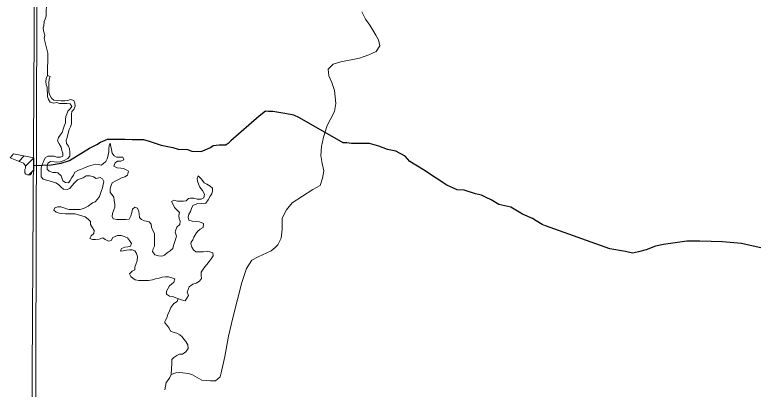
# Model space of a CAD drawing. Extents: x 553962 to 842807, y 8883888 to 9032388.
# Drawn here: x 607486 to 610147, y 8905538 to 8906888 of the extents above; entities that cross this region are included whole.
import ezdxf

# ---------------------------------------------------------------- set-up
doc = ezdxf.new("R2010")
doc.units = 0
doc.header["$LTSCALE"] = 20
doc.layers.add('6', color=7, linetype='Continuous', lineweight=13)

msp = doc.modelspace()

# ---------------------------------------------------------------- linework, layer by layer
at = {"layer": '6'}
for p, q in [((607500.59, 8906359.52), (607520.14, 8906379.07)), ((607525.19, 8906341.69), (607555.26, 8906371.76)), ((607537.08, 8906311.15), (607554.83, 8906328.91))]:
    msp.add_line(p, q, dxfattribs=at)
for points in [[(607657.67, 8924743.35), (607574.22, 8909874.89), (607492.34, 8896026.67)], [(607558.48, 8906964.33), (607580.96, 8906941.1), (607589.04, 8906933.92), (607597.14, 8906927.76), (607600.11, 8906915.52), (607600.04, 8906905.33), (607599.95, 8906893.11), (607599.88, 8906882.93), (607595.74, 8906871.98), (607592.13, 8906863.31), (607590.49, 8906848.35), (607588.88, 8906841.26), (607590.32, 8906830.41), (607595.02, 8906814.87), (607592.13, 8906802.22), (607605.51, 8906749.38), (607604.86, 8906669.17)], [(608737.05, 8906898.2), (608750.19, 8906871.9), (608766.25, 8906849.98), (608786.68, 8906814.91), (608796.9, 8906797.37), (608801.28, 8906775.45), (608788.14, 8906754.99), (608761.87, 8906743.3), (608728.29, 8906731.61), (608661.15, 8906718.46), (608633.41, 8906709.69), (608615.89, 8906692.16), (608617.35, 8906667.31), (608629.03, 8906643.93), (608637.79, 8906614.71), (608643.63, 8906567.95), (608637.79, 8906538.72), (608611.51, 8906489.04), (608598.38, 8906446.66), (608591.08, 8906413.05), (608589.62, 8906380.9), (608594, 8906351.68), (608599.84, 8906325.37), (608595.46, 8906299.07), (608586.7, 8906272.76), (608560.42, 8906258.15), (608485.98, 8906209.93), (608465.54, 8906185.09)], [(607770.19, 8906303.39), (607756.99, 8906307.55), (607743.77, 8906307.63), (607732.56, 8906300.64), (607721.6, 8906296.6), (607711.78, 8906292.55), (607702.54, 8906283.88), (607691, 8906270.58), (607685.23, 8906261.34), (607675.27, 8906258.15), (607662.06, 8906259.26), (607652.95, 8906266.45), (607643.86, 8906275.67), (607633.73, 8906281.85), (607622.57, 8906286), (607610.38, 8906289.13), (607600.22, 8906291.23), (607589.06, 8906295.38), (607580.98, 8906303.58), (607581.05, 8906313.77), (607581.13, 8906324.98), (607581.2, 8906335.16), (607584.33, 8906346.35), (607588.46, 8906355.49), (607592.59, 8906364.63), (607596.72, 8906373.78), (607605.91, 8906377.79), (607617.1, 8906378.74), (607628.29, 8906378.67), (607638.44, 8906374.53), (607650.64, 8906374.45), (607659.82, 8906378.47), (607659.9, 8906389.67), (607655.9, 8906398.87), (607652.93, 8906411.11), (607645.88, 8906422.36), (607640.88, 8906433.6), (607644.01, 8906445.81), (607650.17, 8906453.92), (607657.36, 8906464.06), (607660.49, 8906475.25), (607664.64, 8906486.43), (607668.79, 8906498.62), (607668.87, 8906510.85), (607669.96, 8906521.03), (607674.09, 8906530.17), (607677.21, 8906540.34), (607685.41, 8906548.44), (607691.57, 8906557.57), (607685.53, 8906566.77), (607674.35, 8906567.86), (607660.11, 8906567.96), (607647.9, 8906568.03), (607637.75, 8906571.16), (607627.57, 8906569.18), (607614.36, 8906572.32), (607608.33, 8906582.55), (607604.33, 8906592.76), (607604.42, 8906604.99), (607603.48, 8906616.2), (607603.55, 8906626.39), (607599.54, 8906635.58), (607598.61, 8906647.81), (607599.69, 8906658), (607604.86, 8906669.17), (607613.98, 8906665.04), (607609.85, 8906655.89), (607608.74, 8906642.66), (607608.66, 8906630.43), (607608.58, 8906619.23), (607609.53, 8906609.03), (607612.5, 8906597.81), (607618.54, 8906587.58), (607627.64, 8906580.39), (607638.82, 8906578.28), (607654.08, 8906578.18), (607667.3, 8906578.1), (607677.48, 8906579.05), (607687.68, 8906583.06), (607698.84, 8906578.91), (607702.85, 8906569.72), (607703.79, 8906558.51), (607698.62, 8906546.31), (607691.45, 8906539.23), (607690.36, 8906529.05), (607691.29, 8906515.8), (607691.22, 8906505.61), (607691.14, 8906494.41), (607687, 8906484.24), (607682.86, 8906474.08), (607678.7, 8906460.87), (607675.54, 8906445.6), (607671.41, 8906435.44), (607672.35, 8906424.23), (607679.4, 8906414), (607683.4, 8906404.8), (607684.33, 8906392.57), (607684.24, 8906378.31), (607678.08, 8906370.2), (607664.8, 8906362.13), (607649.51, 8906358.16)], [(607770.19, 8906303.39), (607756.99, 8906307.55), (607743.77, 8906307.63), (607732.56, 8906300.64), (607721.6, 8906296.6), (607711.78, 8906292.55), (607702.54, 8906283.88), (607691, 8906270.58), (607685.23, 8906261.34), (607675.27, 8906258.15), (607662.06, 8906259.26), (607652.95, 8906266.45), (607643.86, 8906275.67), (607633.73, 8906281.85), (607622.57, 8906286), (607610.38, 8906289.13), (607600.22, 8906291.23), (607589.06, 8906295.38), (607580.98, 8906303.58), (607581.05, 8906313.77), (607581.13, 8906324.98), (607581.2, 8906335.16), (607584.33, 8906346.35), (607588.46, 8906355.49), (607592.59, 8906364.63), (607596.72, 8906373.78), (607605.91, 8906377.79), (607617.1, 8906378.74), (607628.29, 8906378.67), (607638.44, 8906374.53), (607650.64, 8906374.45), (607659.82, 8906378.47), (607659.9, 8906389.67), (607655.9, 8906398.87), (607652.93, 8906411.11), (607645.88, 8906422.36), (607640.88, 8906433.6), (607644.01, 8906445.81), (607650.17, 8906453.92), (607657.36, 8906464.06), (607660.49, 8906475.25), (607664.64, 8906486.43), (607668.79, 8906498.62), (607668.87, 8906510.85), (607669.96, 8906521.03), (607674.09, 8906530.17), (607677.21, 8906540.34), (607685.41, 8906548.44), (607691.57, 8906557.57), (607685.53, 8906566.77), (607674.35, 8906567.86), (607660.11, 8906567.96), (607647.9, 8906568.03), (607637.75, 8906571.16), (607627.57, 8906569.18), (607614.36, 8906572.32), (607608.33, 8906582.55), (607604.33, 8906592.76), (607604.42, 8906604.99), (607603.48, 8906616.2), (607603.55, 8906626.39), (607599.54, 8906635.58), (607598.61, 8906647.81), (607599.69, 8906658), (607604.86, 8906669.17), (607613.98, 8906665.04), (607609.85, 8906655.89), (607608.74, 8906642.66), (607608.66, 8906630.43), (607608.58, 8906619.23), (607609.53, 8906609.03), (607612.5, 8906597.81), (607618.54, 8906587.58), (607627.64, 8906580.39), (607638.82, 8906578.28), (607654.08, 8906578.18), (607667.3, 8906578.1), (607677.48, 8906579.05), (607687.68, 8906583.06), (607698.84, 8906578.91), (607702.85, 8906569.72), (607703.79, 8906558.51), (607698.62, 8906546.31), (607691.45, 8906539.23), (607690.36, 8906529.05), (607691.29, 8906515.8), (607691.22, 8906505.61), (607691.14, 8906494.41), (607687, 8906484.24), (607682.86, 8906474.08), (607678.7, 8906460.87), (607675.54, 8906445.6), (607671.41, 8906435.44), (607672.35, 8906424.23), (607679.4, 8906414), (607683.4, 8906404.8), (607684.33, 8906392.57), (607684.24, 8906378.31), (607678.08, 8906370.2), (607664.8, 8906362.13), (607649.51, 8906358.16)], [(607649.51, 8906358.16), (607638.32, 8906357.21), (607628.15, 8906358.29), (607614.93, 8906359.4), (607605.74, 8906353.34), (607603.63, 8906342.15), (607603.56, 8906331.96), (607610.62, 8906323.77), (607623.82, 8906319.61), (607636.02, 8906319.53), (607641.84, 8906318.71), (607653.75, 8906306.79), (607656.73, 8906296.35), (607659.71, 8906288.9), (607669.34, 8906283.66), (607679.51, 8906282.58), (607685.67, 8906290.69), (607691.85, 8906301.85), (607698.01, 8906309.96), (607703.16, 8906320.12), (607715.43, 8906328.19), (607723.73, 8906330.64), (607735.64, 8906335.11), (607752.02, 8906342.56), (607777.62, 8906349.19), (607787.79, 8906348.1), (607797.95, 8906346), (607806.12, 8906352.06), (607814.31, 8906359.14), (607819.46, 8906368.27), (607822.6, 8906381.5), (607824.72, 8906393.71), (607824.8, 8906404.92), (607825.89, 8906416.11), (607830.02, 8906425.26), (607832.99, 8906413.01), (607834.96, 8906402.81), (607836.9, 8906389.56), (607843.95, 8906379.32), (607853.07, 8906374.17), (607865.28, 8906375.11), (607875.45, 8906375.05), (607879.45, 8906364.83), (607868.24, 8906360.83), (607857.04, 8906359.88), (607847.84, 8906353.83), (607843.7, 8906342.65), (607855.86, 8906336.46), (607868.06, 8906335.36), (607878.22, 8906333.26), (607887.35, 8906329.12), (607896.47, 8906323.97), (607892.3, 8906309.74), (607883.1, 8906303.68), (607870.87, 8906299.69), (607859.64, 8906293.65), (607848.41, 8906287.6), (607837.17, 8906281.56), (607833.03, 8906270.38), (607829.9, 8906259.2), (607829.82, 8906246.97), (607836.88, 8906238.78), (607842.93, 8906230.59), (607844.88, 8906218.35), (607846.82, 8906205.09), (607846.75, 8906194.91), (607843.63, 8906184.74), (607838.45, 8906171.53), (607837.36, 8906161.35), (607841.37, 8906152.15), (607853.56, 8906150.04), (607865.77, 8906149.96), (607875.94, 8906149.89), (607886.11, 8906149.83), (607898.33, 8906151.79), (607904.51, 8906162.95), (607908.67, 8906175.15), (607910.78, 8906187.37), (607918.97, 8906194.44), (607929.12, 8906191.32), (607933.11, 8906179.07), (607934.05, 8906168.88), (607936.01, 8906157.66), (607943.08, 8906150.48), (607954.24, 8906145.32), (607970.49, 8906142.16), (607977.55, 8906132.94), (607978.5, 8906122.75), (607982.49, 8906112.53), (607989.52, 8906099.25), (607989.44, 8906087.02), (607989.37, 8906076.83), (607989.3, 8906066.65), (607989.22, 8906054.42), (607985.08, 8906044.26), (607982.97, 8906034.09), (607991.03, 8906022.83), (608004.23, 8906018.67), (608016.43, 8906017.57), (608025.61, 8906021.59), (608035.84, 8906029.67)], [(607649.51, 8906358.16), (607638.32, 8906357.21), (607628.15, 8906358.29), (607614.93, 8906359.4), (607605.74, 8906353.34), (607603.63, 8906342.15), (607603.56, 8906331.96), (607610.62, 8906323.77), (607623.82, 8906319.61), (607636.02, 8906319.53), (607641.84, 8906318.71), (607653.75, 8906306.79), (607656.73, 8906296.35), (607659.71, 8906288.9), (607669.34, 8906283.66), (607679.51, 8906282.58), (607685.67, 8906290.69), (607691.85, 8906301.85), (607698.01, 8906309.96), (607703.16, 8906320.12), (607715.43, 8906328.19), (607723.73, 8906330.64), (607735.64, 8906335.11), (607752.02, 8906342.56), (607777.62, 8906349.19), (607787.79, 8906348.1), (607797.95, 8906346), (607806.12, 8906352.06), (607814.31, 8906359.14), (607819.46, 8906368.27), (607822.6, 8906381.5), (607824.72, 8906393.71), (607824.8, 8906404.92), (607825.89, 8906416.11), (607830.02, 8906425.26), (607832.99, 8906413.01), (607834.96, 8906402.81), (607836.9, 8906389.56), (607843.95, 8906379.32), (607853.07, 8906374.17), (607865.28, 8906375.11), (607875.45, 8906375.05), (607879.45, 8906364.83), (607868.24, 8906360.83), (607857.04, 8906359.88), (607847.84, 8906353.83), (607843.7, 8906342.65), (607855.86, 8906336.46), (607868.06, 8906335.36), (607878.22, 8906333.26), (607887.35, 8906329.12), (607896.47, 8906323.97), (607892.3, 8906309.74), (607883.1, 8906303.68), (607870.87, 8906299.69), (607859.64, 8906293.65), (607848.41, 8906287.6), (607837.17, 8906281.56), (607833.03, 8906270.38), (607829.9, 8906259.2), (607829.82, 8906246.97), (607836.88, 8906238.78), (607842.93, 8906230.59), (607844.88, 8906218.35), (607846.82, 8906205.09), (607846.75, 8906194.91), (607843.63, 8906184.74), (607838.45, 8906171.53), (607837.36, 8906161.35), (607841.37, 8906152.15), (607853.56, 8906150.04), (607865.77, 8906149.96), (607875.94, 8906149.89), (607886.11, 8906149.83), (607898.33, 8906151.79), (607904.51, 8906162.95), (607908.67, 8906175.15), (607910.78, 8906187.37), (607918.97, 8906194.44), (607929.12, 8906191.32), (607933.11, 8906179.07), (607934.05, 8906168.88), (607936.01, 8906157.66), (607943.08, 8906150.48), (607954.24, 8906145.32), (607970.49, 8906142.16), (607977.55, 8906132.94), (607978.5, 8906122.75), (607982.49, 8906112.53), (607989.52, 8906099.25), (607989.44, 8906087.02), (607989.37, 8906076.83), (607989.3, 8906066.65), (607989.22, 8906054.42), (607985.08, 8906044.26), (607982.97, 8906034.09), (607991.03, 8906022.83), (608004.23, 8906018.67), (608016.43, 8906017.57), (608025.61, 8906021.59), (608035.84, 8906029.67)], [(608099.75, 8905857.09), (608087.57, 8905860.22), (608070.32, 8905866.45), (608055.1, 8905872.66), (608043.92, 8905873.75), (608032.78, 8905880.95), (608032.85, 8905891.14), (608038, 8905900.27), (608044.17, 8905910.42), (608051.34, 8905917.51), (608059.52, 8905923.57), (608062.66, 8905935.77), (608052.51, 8905939.91), (608040.33, 8905943.05), (608029.14, 8905943.12), (608017.94, 8905942.17), (608006.73, 8905938.17), (607993.49, 8905936.22), (607982.27, 8905932.21), (607968.02, 8905930.27), (607956.83, 8905930.34), (607945.64, 8905930.41), (607933.43, 8905930.49), (607920.22, 8905932.61), (607912.13, 8905938.78), (607904.03, 8905944.94), (607900.03, 8905954.14), (607909.25, 8905964.26), (607918.43, 8905968.28), (607919.52, 8905978.46), (607923.68, 8905991.68), (607927.81, 8906000.82), (607928.93, 8906016.1), (607924.94, 8906027.33), (607918.9, 8906036.54), (607909.78, 8906040.67), (607899.6, 8906040.73), (607888.41, 8906039.79), (607877.2, 8906036.8), (607867.02, 8906035.85), (607871.16, 8906046.01), (607882.37, 8906050.01), (607893.57, 8906050.96), (607903.76, 8906053.95), (607906.89, 8906064.12), (607899.84, 8906074.35), (607892.78, 8906083.57), (607880.61, 8906088.74), (607869.44, 8906091.87), (607856.22, 8906091.95), (607839.89, 8906084.92), (607833.72, 8906074.78), (607823.52, 8906071.79), (607812.38, 8906077.97), (607803.27, 8906084.14), (607791.02, 8906079.12), (607777.79, 8906078.19), (607766.6, 8906078.26), (607756.45, 8906081.38), (607761.61, 8906091.54), (607770.82, 8906099.63), (607771.91, 8906109.81), (607765.87, 8906120.04), (607758.84, 8906132.31), (607758.91, 8906142.49), (607750.83, 8906151.72), (607739.7, 8906159.94), (607728.53, 8906163.06), (607716.35, 8906167.22), (607704.17, 8906170.35), (607694, 8906170.42), (607680.77, 8906170.5), (607668.57, 8906170.58), (607656.37, 8906171.68), (607646.2, 8906172.76), (607635.04, 8906176.91), (607626.95, 8906183.07), (607631.08, 8906192.22), (607641.27, 8906195.21), (607652.46, 8906195.13), (607662.61, 8906192.01), (607672.75, 8906187.87), (607682.91, 8906185.77), (607695.12, 8906185.69), (607708.34, 8906185.61), (607721.57, 8906185.52), (607736.86, 8906190.52), (607751.16, 8906198.58), (607766.49, 8906209.68), (607775.67, 8906213.7), (607783.87, 8906222.82), (607792.08, 8906232.95), (607795.21, 8906244.14), (607799.35, 8906254.3), (607802.47, 8906264.47), (607804.59, 8906276.68), (607806.69, 8906286.85), (607802.69, 8906297.07), (607793.57, 8906301.2), (607779.31, 8906298.24), (607770.19, 8906303.39)], [(608099.75, 8905857.09), (608087.57, 8905860.22), (608070.32, 8905866.45), (608055.1, 8905872.66), (608043.92, 8905873.75), (608032.78, 8905880.95), (608032.85, 8905891.14), (608038, 8905900.27), (608044.17, 8905910.42), (608051.34, 8905917.51), (608059.52, 8905923.57), (608062.66, 8905935.77), (608052.51, 8905939.91), (608040.33, 8905943.05), (608029.14, 8905943.12), (608017.94, 8905942.17), (608006.73, 8905938.17), (607993.49, 8905936.22), (607982.27, 8905932.21), (607968.02, 8905930.27), (607956.83, 8905930.34), (607945.64, 8905930.41), (607933.43, 8905930.49), (607920.22, 8905932.61), (607912.13, 8905938.78), (607904.03, 8905944.94), (607900.03, 8905954.14), (607909.25, 8905964.26), (607918.43, 8905968.28), (607919.52, 8905978.46), (607923.68, 8905991.68), (607927.81, 8906000.82), (607928.93, 8906016.1), (607924.94, 8906027.33), (607918.9, 8906036.54), (607909.78, 8906040.67), (607899.6, 8906040.73), (607888.41, 8906039.79), (607877.2, 8906036.8), (607867.02, 8906035.85), (607871.16, 8906046.01), (607882.37, 8906050.01), (607893.57, 8906050.96), (607903.76, 8906053.95), (607906.89, 8906064.12), (607899.84, 8906074.35), (607892.78, 8906083.57), (607880.61, 8906088.74), (607869.44, 8906091.87), (607856.22, 8906091.95), (607839.89, 8906084.92), (607833.72, 8906074.78), (607823.52, 8906071.79), (607812.38, 8906077.97), (607803.27, 8906084.14), (607791.02, 8906079.12), (607777.79, 8906078.19), (607766.6, 8906078.26), (607756.45, 8906081.38), (607761.61, 8906091.54), (607770.82, 8906099.63), (607771.91, 8906109.81), (607765.87, 8906120.04), (607758.84, 8906132.31), (607758.91, 8906142.49), (607750.83, 8906151.72), (607739.7, 8906159.94), (607728.53, 8906163.06), (607716.35, 8906167.22), (607704.17, 8906170.35), (607694, 8906170.42), (607680.77, 8906170.5), (607668.57, 8906170.58), (607656.37, 8906171.68), (607646.2, 8906172.76), (607635.04, 8906176.91), (607626.95, 8906183.07), (607631.08, 8906192.22), (607641.27, 8906195.21), (607652.46, 8906195.13), (607662.61, 8906192.01), (607672.75, 8906187.87), (607682.91, 8906185.77), (607695.12, 8906185.69), (607708.34, 8906185.61), (607721.57, 8906185.52), (607736.86, 8906190.52), (607751.16, 8906198.58), (607766.49, 8906209.68), (607775.67, 8906213.7), (607783.87, 8906222.82), (607792.08, 8906232.95), (607795.21, 8906244.14), (607799.35, 8906254.3), (607802.47, 8906264.47), (607804.59, 8906276.68), (607806.69, 8906286.85), (607802.69, 8906297.07), (607793.57, 8906301.2), (607779.31, 8906298.24), (607770.19, 8906303.39)], [(608035.84, 8906029.67), (608046.06, 8906036.74), (608055.28, 8906045.85), (608058.4, 8906056.02), (608061.53, 8906067.2), (608065.67, 8906077.36), (608068.95, 8906089.8), (608064.83, 8906103.86), (608064.96, 8906109.75), (608070.04, 8906122.16), (608080.9, 8906131.68), (608082.4, 8906144.49), (608078.4, 8906153.69), (608077.45, 8906163.88), (608079.56, 8906175.08), (608070.48, 8906185.32), (608062.4, 8906193.52), (608057.38, 8906203.74), (608051.35, 8906214.99), (608058.99, 8906219.43), (608072.72, 8906215.87), (608082.89, 8906215.81), (608094.08, 8906215.73), (608104.26, 8906216.69), (608112.77, 8906225.42), (608118.57, 8906226.78), (608131.8, 8906226.7), (608143.98, 8906223.56), (608158.22, 8906223.47), (608167.41, 8906228.51), (608169.54, 8906241.74), (608162.5, 8906254.01), (608153.43, 8906266.29), (608149.42, 8906275.49), (608144.42, 8906287.74), (608143.47, 8906297.94), (608147.61, 8906307.08), (608158.72, 8906295.8), (608168.8, 8906282.49), (608178.94, 8906277.33), (608190.08, 8906270.13), (608199.18, 8906262.94), (608199.11, 8906252.75), (608195.99, 8906242.59), (608189.83, 8906234.48), (608182.62, 8906221.28), (608174.4, 8906209.11), (608158.59, 8906207.77), (608141.92, 8906206.58), (608127.64, 8906200.62), (608122.87, 8906189.89), (608119.26, 8906178.9), (608114.1, 8906168.74), (608110.98, 8906158.57), (608113.96, 8906147.35), (608125.12, 8906144.22), (608141.39, 8906143.1), (608151.56, 8906142.01), (608165.76, 8906135.81), (608164.64, 8906121.55), (608154.43, 8906115.51), (608145.21, 8906106.4), (608139.05, 8906098.29), (608131.85, 8906086.11), (608127.71, 8906076.97), (608121.56, 8906068.85), (608120.73, 8906061.88), (608124.48, 8906050.5), (608130.52, 8906041.29), (608138.6, 8906033.09), (608150.81, 8906033.01), (608165.06, 8906033.94), (608179.3, 8906034.86), (608189.47, 8906033.78), (608199.61, 8906029.64), (608201.58, 8906019.44), (608194.38, 8906008.28), (608186.17, 8905998.14), (608177.96, 8905988.01), (608170.79, 8905979.91), (608164.62, 8905970.78), (608158.44, 8905959.61), (608158.36, 8905947.38), (608159.3, 8905937.19), (608152.12, 8905928.07), (608139.86, 8905920), (608127.63, 8905917.02), (608114.35, 8905907.94), (608111.22, 8905897.77), (608108.1, 8905887.6), (608112.09, 8905876.37), (608099.75, 8905857.09)], [(608035.84, 8906029.67), (608046.06, 8906036.74), (608055.28, 8906045.85), (608058.4, 8906056.02), (608061.53, 8906067.2), (608065.67, 8906077.36), (608068.95, 8906089.8), (608064.83, 8906103.86), (608064.96, 8906109.75), (608070.04, 8906122.16), (608080.9, 8906131.68), (608082.4, 8906144.49), (608078.4, 8906153.69), (608077.45, 8906163.88), (608079.56, 8906175.08), (608070.48, 8906185.32), (608062.4, 8906193.52), (608057.38, 8906203.74), (608051.35, 8906214.99), (608058.99, 8906219.43), (608072.72, 8906215.87), (608082.89, 8906215.81), (608094.08, 8906215.73), (608104.26, 8906216.69), (608112.77, 8906225.42), (608118.57, 8906226.78), (608131.8, 8906226.7), (608143.98, 8906223.56), (608158.22, 8906223.47), (608167.41, 8906228.51), (608169.54, 8906241.74), (608162.5, 8906254.01), (608153.43, 8906266.29), (608149.42, 8906275.49), (608144.42, 8906287.74), (608143.47, 8906297.94), (608147.61, 8906307.08), (608158.72, 8906295.8), (608168.8, 8906282.49), (608178.94, 8906277.33), (608190.08, 8906270.13), (608199.18, 8906262.94), (608199.11, 8906252.75), (608195.99, 8906242.59), (608189.83, 8906234.48), (608182.62, 8906221.28), (608174.4, 8906209.11), (608158.59, 8906207.77), (608141.92, 8906206.58), (608127.64, 8906200.62), (608122.87, 8906189.89), (608119.26, 8906178.9), (608114.1, 8906168.74), (608110.98, 8906158.57), (608113.96, 8906147.35), (608125.12, 8906144.22), (608141.39, 8906143.1), (608151.56, 8906142.01), (608165.76, 8906135.81), (608164.64, 8906121.55), (608154.43, 8906115.51), (608145.21, 8906106.4), (608139.05, 8906098.29), (608131.85, 8906086.11), (608127.71, 8906076.97), (608121.56, 8906068.85), (608120.73, 8906061.88), (608124.48, 8906050.5), (608130.52, 8906041.29), (608138.6, 8906033.09), (608150.81, 8906033.01), (608165.06, 8906033.94), (608179.3, 8906034.86), (608189.47, 8906033.78), (608199.61, 8906029.64), (608201.58, 8906019.44), (608194.38, 8906008.28), (608186.17, 8905998.14), (608177.96, 8905988.01), (608170.79, 8905979.91), (608164.62, 8905970.78), (608158.44, 8905959.61), (608158.36, 8905947.38), (608159.3, 8905937.19), (608152.12, 8905928.07), (608139.86, 8905920), (608127.63, 8905917.02), (608114.35, 8905907.94), (608111.22, 8905897.77), (608108.1, 8905887.6), (608112.09, 8905876.37), (608099.75, 8905857.09)], [(608465.54, 8906185.09), (608449.48, 8906154.4), (608449.48, 8906114.94), (608446.73, 8906082.69), (608434.14, 8906058.75), (608424.67, 8906049.19), (608410.22, 8906037.32), (608363.36, 8906015.58), (608340, 8906003.89), (608321.02, 8905973.2), (608304.97, 8905923.52), (608272.99, 8905800.39), (608256.63, 8905729.81), (608243.66, 8905656.1), (608230.52, 8905597.64), (608226.14, 8905583.03), (608210.09, 8905568.42), (608191.11, 8905568.42), (608160.46, 8905571.34), (608142.94, 8905580.11), (608126.88, 8905590.34), (608112.28, 8905594.72), (608081.63, 8905599.11), (608067.03, 8905597.64), (608049.52, 8905591.8), (608043.68, 8905578.65), (608032, 8905562.57), (608027.62, 8905536.27)], [(608074.89, 8905864.8), (608071.31, 8905854.89), (608059.05, 8905846.82), (608048.78, 8905832.62), (608043.61, 8905820.43), (608038.44, 8905808.24), (608034.29, 8905796.04), (608029.14, 8905786.91), (608027.22, 8905782.77)], [(608027.22, 8905782.77), (608027.34, 8905777.58), (608035.41, 8905768.37), (608042.46, 8905758.14), (608047.48, 8905747.92), (608056.6, 8905743.79), (608070.82, 8905740.65), (608080.95, 8905734.48), (608089.04, 8905727.3), (608095.09, 8905719.12), (608103.16, 8905709.9), (608110.2, 8905698.65), (608111.13, 8905685.41), (608102.91, 8905673.24), (608090.64, 8905664.14), (608079.45, 8905664.21), (608070.27, 8905660.2), (608059.03, 8905653.13), (608051.85, 8905645.03), (608051.77, 8905632.81), (608049.52, 8905591.8)]]:
    msp.add_lwpolyline(points, dxfattribs=at)
for points in [[(618535.25, 8909853.32), (607574.31, 8909890.72), (607543.3, 8898835.28), (618504.23, 8898795.81)], [(607555.26, 8906372.04), (607554.79, 8906324.48), (607552.17, 8906323.93), (607548.1, 8906321.89), (607546.06, 8906315.75), (607541.99, 8906311.15), (607537.92, 8906311.15), (607532.32, 8906311.15), (607526.72, 8906313.2), (607523.16, 8906317.8), (607522.14, 8906321.89), (607522.14, 8906325.98), (607523.16, 8906330.07), (607525.19, 8906334.67), (607525.19, 8906339.27), (607525.19, 8906343.87), (607521.11, 8906347.96), (607517.55, 8906352.56), (607470.21, 8906371.99), (607481.4, 8906386.81)]]:
    msp.add_lwpolyline(points, close=True, dxfattribs=at)
at = {"layer": '6', "lineweight": 25}
for points in [[(608366.73, 8906522.56), (608264.51, 8906433.1), (608254.81, 8906423.52), (608247.57, 8906419.06)], [(609711.85, 8906029.02), (609686.4, 8906034.16), (609630.4, 8906044.45), (609398.41, 8906127.4), (609386.2, 8906132.52), (609364.85, 8906144.78), (609351.64, 8906153.98), (609316.03, 8906169.33), (609273.33, 8906194.87), (609230.57, 8906204.12), (609203.13, 8906220.47), (609184.82, 8906229.68), (609168.55, 8906237.86), (609146.15, 8906241.97), (609105.45, 8906256.31), (609079.98, 8906257.38), (609043.36, 8906273.75), (609004.74, 8906299.29), (608959, 8906328.92), (608910.2, 8906359.57), (608892.95, 8906377.94), (608859.4, 8906396.34), (608828.85, 8906402.51), (608798.33, 8906413.78), (608764.74, 8906424.03), (608740.29, 8906424.07), (608716.86, 8906424.11), (608699.54, 8906424.15), (608683.24, 8906426.21), (608670, 8906426.24), (608512.4, 8906516.18), (608492.06, 8906526.41), (608459.48, 8906531.56), (608416.71, 8906538.77), (608400.41, 8906539.82), (608390.23, 8906539.84), (608366.73, 8906522.56)], [(607555.03, 8906344.86), (607617.12, 8906347.37), (607653.91, 8906352.71), (607683.5, 8906362.85), (607756, 8906407.54), (607781.52, 8906420.74), (607794.8, 8906428.87), (607820.31, 8906439.01), (607855.97, 8906438.94), (607884.5, 8906439.91), (607908.94, 8906437.83), (607949.7, 8906437.75), (607970.06, 8906432.62), (608013.82, 8906418.28), (608055.56, 8906410.05), (608074.89, 8906403.9), (608108.51, 8906401.8), (608123.77, 8906396.68), (608157.39, 8906395.6), (608172.69, 8906400.66), (608192.09, 8906409.8), (608201.28, 8906416.91), (608222.69, 8906418.91), (608247.57, 8906419.06)], [(610387.26, 8906001.29), (610135.81, 8906056.77), (610104.24, 8906062.94), (610036, 8906069.18), (609954.5, 8906072.38), (609907.64, 8906072.47), (609824.05, 8906060.4), (609794.47, 8906053.32), (609760.81, 8906041.15), (609733.27, 8906033.05), (609711.85, 8906029.02)]]:
    msp.add_lwpolyline(points, dxfattribs=at)

doc.saveas('drawing.dxf')
